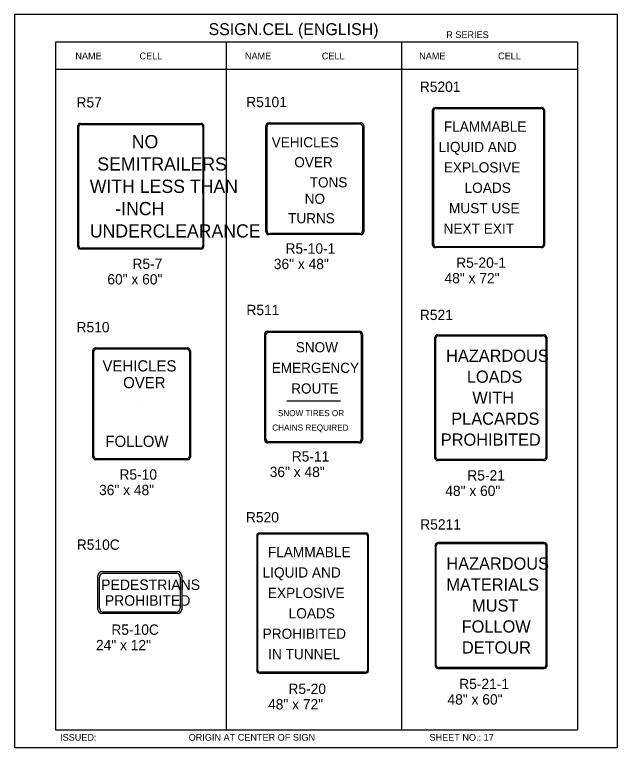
# Model space of a CAD drawing. Extents: x -5299 to 22597, y -19549 to -1808.
# Drawn here: x -2003 to -1302, y -5466 to -4614 of the extents above; entities that cross this region are included whole.
import ezdxf

# ---------------------------------------------------------------- set-up
doc = ezdxf.new("R2010")
doc.units = 0
for name, color, linetype in [('Level 1', 7, 'Continuous'), ('Level 2', 7, 'Continuous'), ('Level 3', 7, 'Continuous'), ('Level 63', 7, 'Continuous')]:
    doc.layers.add(name, color=color, linetype=linetype)

msp = doc.modelspace()

# ---------------------------------------------------------------- linework, layer by layer
at = {"layer": 'Level 1'}
for p, q in [((-1348.64, -4645.77), (-1955.66, -4645.77)), ((-1955.66, -4645.77), (-1955.66, -5445.77)), ((-1757.08, -4645.77), (-1757.08, -5445.77)), ((-1553.37, -4645.77), (-1553.37, -5445.77)), ((-1348.64, -4645.77), (-1348.64, -5445.77)), ((-1348.64, -4677.44), (-1955.66, -4677.44)), ((-1515.75, -4881.02), (-1515.75, -4725.23)), ((-1512.74, -4722.72), (-1391.13, -4722.72)), ((-1388.12, -4725.23), (-1388.12, -4881.02)), ((-1928.53, -4882.6), (-1928.53, -4743.89)), ((-1925.82, -4741.18), (-1787.11, -4741.18)), ((-1784.4, -4743.89), (-1784.4, -4882.6)), ((-1709.55, -4865.32), (-1709.55, -4743.71)), ((-1706.04, -4740.7), (-1602.08, -4740.7)), ((-1598.57, -4743.71), (-1598.57, -4865.32)), ((-1654.06, -4804.51), (-1654.06, -4804.51)), ((-1451.94, -4803.12), (-1451.94, -4803.12)), ((-1856.47, -4813.24), (-1856.47, -4813.24)), ((-1602.08, -4868.33), (-1706.04, -4868.33)), ((-1391.13, -4883.53), (-1512.74, -4883.53)), ((-1787.11, -4885.3), (-1925.82, -4885.3)), ((-1710.93, -5107.61), (-1710.93, -4986)), ((-1707.42, -4982.99), (-1603.46, -4982.99)), ((-1599.95, -4986), (-1599.95, -5107.61)), ((-1513.11, -5128.53), (-1513.11, -4989.81)), ((-1510.1, -4987.11), (-1388.48, -4987.11)), ((-1385.48, -4989.81), (-1385.48, -5128.53)), ((-1907.43, -5002.5), (-1803.47, -5002.5)), ((-1910.94, -5127.12), (-1910.94, -5005.51)), ((-1799.96, -5005.51), (-1799.96, -5127.12)), ((-1655.44, -5046.81), (-1655.44, -5046.81)), ((-1686.71, -5062.76), (-1624.17, -5062.76)), ((-1449.29, -5059.17), (-1449.29, -5059.17)), ((-1855.45, -5066.31), (-1855.45, -5066.31)), ((-1603.46, -5110.62), (-1707.42, -5110.62)), ((-1803.47, -5130.13), (-1907.43, -5130.13)), ((-1388.48, -5131.23), (-1510.1, -5131.23)), ((-1720.36, -5376.04), (-1720.36, -5220.25)), ((-1717.35, -5217.74), (-1595.74, -5217.74)), ((-1592.73, -5220.25), (-1592.73, -5376.04)), ((-1512.76, -5370.29), (-1512.76, -5231.58)), ((-1509.75, -5228.87), (-1388.14, -5228.87)), ((-1385.13, -5231.58), (-1385.13, -5370.29)), ((-1900.07, -5263.36), (-1815.18, -5263.36)), ((-1904.58, -5304), (-1904.58, -5267.88)), ((-1810.67, -5267.88), (-1810.67, -5304)), ((-1857.62, -5285.94), (-1857.62, -5285.94)), ((-1656.55, -5298.15), (-1656.55, -5298.15)), ((-1448.95, -5300.94), (-1448.95, -5300.94)), ((-1815.18, -5308.51), (-1900.07, -5308.51)), ((-1388.14, -5373), (-1509.75, -5373)), ((-1595.74, -5378.55), (-1717.35, -5378.55)), ((-1955.66, -5445.77), (-1348.64, -5445.77))]:
    msp.add_line(p, q, dxfattribs=at)
for centre, start, end in [((-1925.82, -4743.89), 90, 180), ((-1787.11, -4743.89), 0, 90), ((-1925.82, -4882.6), 180, 270), ((-1787.11, -4882.6), 270, 0)]:
    msp.add_arc(centre, 2.71, start, end, dxfattribs=at)
for centre, major_axis, ratio, start_param, end_param in [((-1512.74, -4725.23), (-3.01, 0), 0.83475, 4.712389, 6.283185), ((-1391.13, -4725.23), (-3.01, 0), 0.83475, 3.141593, 4.712389), ((-1706.04, -4743.71), (-3.51, 0), 0.857082, 4.712389, 6.283185), ((-1602.08, -4743.71), (-3.51, 0), 0.857082, 3.141593, 4.712389), ((-1706.04, -4865.32), (3.51, 0), 0.857082, 3.141593, 4.712389), ((-1602.08, -4865.32), (3.51, 0), 0.857082, 4.712389, 6.283185), ((-1512.74, -4881.02), (3.01, 0), 0.83475, 3.141593, 4.712389), ((-1391.13, -4881.02), (3.01, 0), 0.83475, 4.712389, 6.283185), ((-1707.42, -4986), (-3.51, 0), 0.857082, 4.712389, 6.283185), ((-1603.46, -4986), (-3.51, 0), 0.857082, 3.141593, 4.712389), ((-1510.1, -4989.81), (3.01, 0), 0.9, 1.570796, 3.141593), ((-1388.48, -4989.81), (-3.01, 0), 0.9, 3.141593, 4.712389), ((-1907.43, -5005.51), (-3.51, 0), 0.857082, 4.712389, 6.283185), ((-1803.47, -5005.51), (-3.51, 0), 0.857082, 3.141593, 4.712389), ((-1707.42, -5107.61), (3.51, 0), 0.857082, 3.141593, 4.712389), ((-1603.46, -5107.61), (3.51, 0), 0.857082, 4.712389, 6.283185), ((-1907.43, -5127.12), (3.51, 0), 0.857082, 3.141593, 4.712389), ((-1803.47, -5127.12), (3.51, 0), 0.857082, 4.712389, 6.283185), ((-1510.1, -5128.53), (3.01, 0), 0.9, 3.141593, 4.712389), ((-1388.48, -5128.53), (3.01, 0), 0.9, 4.712389, 6.283185), ((-1717.35, -5220.25), (-3.01, 0), 0.83475, 4.712389, 6.283185), ((-1595.74, -5220.25), (-3.01, 0), 0.83475, 3.141593, 4.712389), ((-1509.75, -5231.58), (-3.01, 0), 0.9, 4.712389, 6.283185), ((-1388.14, -5231.58), (-3.01, 0), 0.9, 3.141593, 4.712389), ((-1900.07, -5267.88), (-4.51, 0), 0.999998, 4.712389, 6.283185), ((-1815.18, -5267.88), (-4.51, 0), 0.999998, 3.141593, 4.712389), ((-1900.07, -5304), (4.51, 0), 0.999998, 3.141593, 4.712389), ((-1815.18, -5304), (4.51, 0), 0.999998, 4.712389, 6.283185), ((-1717.35, -5376.04), (3.01, 0), 0.83475, 3.141593, 4.712389), ((-1595.74, -5376.04), (3.01, 0), 0.83475, 4.712389, 6.283185), ((-1509.75, -5370.29), (3.01, 0), 0.9, 3.141593, 4.712389), ((-1388.14, -5370.29), (3.01, 0), 0.9, 4.712389, 6.283185)]:
    msp.add_ellipse(centre, major_axis=major_axis, ratio=ratio, start_param=start_param, end_param=end_param, dxfattribs=at)
at = {"layer": 'Level 3'}
for p, q in [((-1513.71, -4721.71), (-1390.17, -4721.71)), ((-1516.96, -4881.83), (-1516.96, -4724.43)), ((-1386.91, -4724.43), (-1386.91, -4881.83)), ((-1929.61, -4883.46), (-1929.61, -4743.02)), ((-1926.69, -4740.09), (-1786.24, -4740.09)), ((-1783.32, -4743.02), (-1783.32, -4883.46)), ((-1710.96, -4866.28), (-1710.96, -4742.74)), ((-1707.17, -4739.49), (-1600.96, -4739.49)), ((-1597.17, -4742.74), (-1597.17, -4866.28)), ((-1600.96, -4869.53), (-1707.17, -4869.53)), ((-1786.24, -4886.39), (-1926.69, -4886.39)), ((-1390.17, -4884.54), (-1513.71, -4884.54)), ((-1712.34, -5108.58), (-1712.34, -4985.04)), ((-1708.55, -4981.79), (-1602.34, -4981.79)), ((-1598.54, -4985.04), (-1598.54, -5108.58)), ((-1511.06, -4986.02), (-1387.52, -4986.02)), ((-1514.31, -5129.39), (-1514.31, -4988.95)), ((-1384.27, -4988.95), (-1384.27, -5129.39)), ((-1908.56, -5001.29), (-1802.35, -5001.29)), ((-1912.35, -5128.08), (-1912.35, -5004.54)), ((-1798.56, -5004.54), (-1798.56, -5128.08)), ((-1602.34, -5111.83), (-1708.55, -5111.83)), ((-1802.35, -5131.33), (-1908.56, -5131.33)), ((-1387.52, -5132.32), (-1511.06, -5132.32)), ((-1721.57, -5219.44), (-1721.57, -5376.85)), ((-1594.78, -5216.73), (-1718.32, -5216.73)), ((-1591.52, -5376.85), (-1591.52, -5219.44)), ((-1513.97, -5230.71), (-1513.97, -5371.16)), ((-1387.18, -5227.79), (-1510.72, -5227.79)), ((-1383.93, -5371.16), (-1383.93, -5230.71)), ((-1906.39, -5305.44), (-1906.39, -5266.43)), ((-1901.51, -5261.55), (-1813.73, -5261.55)), ((-1808.86, -5266.43), (-1808.86, -5305.44)), ((-1813.73, -5310.32), (-1901.51, -5310.32)), ((-1510.72, -5374.09), (-1387.18, -5374.09)), ((-1718.32, -5379.56), (-1594.78, -5379.56))]:
    msp.add_line(p, q, dxfattribs=at)
for centre, start, end in [((-1926.69, -4743.02), 90, 180), ((-1786.24, -4743.02), 0, 90), ((-1926.69, -4883.46), 180, 270), ((-1786.24, -4883.46), 270, 0)]:
    msp.add_arc(centre, 2.93, start, end, dxfattribs=at)
for centre, major_axis, ratio, start_param, end_param in [((-1513.71, -4724.43), (-3.25, 0), 0.83475, 4.712389, 6.283185), ((-1390.17, -4724.43), (-3.25, 0), 0.83475, 3.141593, 4.712389), ((-1707.17, -4742.74), (-3.79, 0), 0.857082, 4.712389, 6.283185), ((-1600.96, -4742.74), (-3.79, 0), 0.857082, 3.141593, 4.712389), ((-1707.17, -4866.28), (3.79, 0), 0.857082, 3.141593, 4.712389), ((-1600.96, -4866.28), (3.79, 0), 0.857082, 4.712389, 6.283185), ((-1513.71, -4881.83), (3.25, 0), 0.83475, 3.141593, 4.712389), ((-1390.17, -4881.83), (3.25, 0), 0.83475, 4.712389, 6.283185), ((-1708.55, -4985.04), (-3.79, 0), 0.857082, 4.712389, 6.283185), ((-1602.34, -4985.04), (-3.79, 0), 0.857082, 3.141593, 4.712389), ((-1511.06, -4988.95), (3.25, 0), 0.9, 1.570796, 3.141593), ((-1387.52, -4988.95), (-3.25, 0), 0.9, 3.141593, 4.712389), ((-1908.56, -5004.54), (-3.79, 0), 0.857082, 4.712389, 6.283185), ((-1802.35, -5004.54), (-3.79, 0), 0.857082, 3.141593, 4.712389), ((-1708.55, -5108.58), (3.79, 0), 0.857082, 3.141593, 4.712389), ((-1602.34, -5108.58), (3.79, 0), 0.857082, 4.712389, 6.283185), ((-1908.56, -5128.08), (3.79, 0), 0.857082, 3.141593, 4.712389), ((-1802.35, -5128.08), (3.79, 0), 0.857082, 4.712389, 6.283185), ((-1511.06, -5129.39), (3.25, 0), 0.9, 3.141593, 4.712389), ((-1387.52, -5129.39), (3.25, 0), 0.9, 4.712389, 6.283185), ((-1718.32, -5219.44), (-3.25, 0), 0.83475, 4.712389, 6.283185), ((-1594.78, -5219.44), (-3.25, 0), 0.83475, 3.141593, 4.712389), ((-1510.72, -5230.71), (-3.25, 0), 0.9, 4.712389, 6.283185), ((-1387.18, -5230.71), (-3.25, 0), 0.9, 3.141593, 4.712389), ((-1901.51, -5266.43), (-4.88, 0), 0.999998, 4.712389, 6.283185), ((-1813.73, -5266.43), (-4.88, 0), 0.999998, 3.141593, 4.712389), ((-1901.51, -5305.44), (4.88, 0), 0.999998, 3.141593, 4.712389), ((-1813.73, -5305.44), (4.88, 0), 0.999998, 4.712389, 6.283185), ((-1718.32, -5376.85), (3.25, 0), 0.83475, 3.141593, 4.712389), ((-1594.78, -5376.85), (3.25, 0), 0.83475, 4.712389, 6.283185), ((-1510.72, -5371.16), (3.25, 0), 0.9, 3.141593, 4.712389), ((-1387.18, -5371.16), (3.25, 0), 0.9, 4.712389, 6.283185)]:
    msp.add_ellipse(centre, major_axis=major_axis, ratio=ratio, start_param=start_param, end_param=end_param, dxfattribs=at)
at = {"layer": 'Level 63'}
msp.add_lwpolyline([(-2003.17, -5465.96), (-1302.12, -5465.96), (-1302.12, -4613.58), (-2003.17, -4613.58)], close=True, dxfattribs=at)

# ---------------------------------------------------------------- texts
at = {"layer": 'Level 1'}
for s, height, p in [('FLAMMABLE', 11.873, (-1504.01, -4749.7)), ('NO', 15.361, (-1866.95, -4768.99)), ('VEHICLES', 11.785, (-1704.19, -4767.94)), ('LIQUID AND', 11.873, (-1510.11, -4773.44)), ('SEMITRAILERS', 15.3612, (-1907.02, -4794.95)), ('OVER', 11.785, (-1677.9, -4791.1)), ('EXPLOSIVE', 11.873, (-1504.01, -4797.19)), ('WITH LESS THAN', 15.3612, (-1915.77, -4820.92)), ('TONS', 11.785, (-1659.93, -4814.56)), ('LOADS', 11.873, (-1479.82, -4820.94)), ('NO', 11.785, (-1665.82, -4833.65)), (' -INCH', 15.361, (-1891.79, -4846.89)), ('MUST USE', 11.873, (-1497.96, -4844.68)), ('TURNS', 11.785, (-1685.02, -4856.27)), ('UNDERCLEARANCE', 15.3612, (-1915.73, -4872.86)), ('NEXT EXIT', 11.873, (-1504.3, -4868.43)), ('SNOW', 11.785, (-1676.14, -5006.37)), ('HAZARDOUS', 14.223, (-1501.37, -5017.52)), ('VEHICLES', 13.004, (-1901, -5028.65)), ('EMERGENCY', 11.785, (-1704.14, -5030.35)), ('LOADS', 14.223, (-1477.18, -5041.9)), ('OVER', 13.004, (-1876.96, -5048.16)), ('ROUTE', 11.785, (-1681.47, -5054.32)), ('WITH', 14.223, (-1470.84, -5066.28)), ('SNOW TIRES OR', 7.1116, (-1697, -5080.65)), ('PLACARDS', 14.223, (-1495.32, -5090.66)), ('CHAINS REQUIRED', 7.1116, (-1703.58, -5097.51)), ('FOLLOW', 13.004, (-1897.63, -5116.44)), ('PROHIBITED', 14.223, (-1507.46, -5115.05)), ('FLAMMABLE', 11.873, (-1708.62, -5244.72)), ('HAZARDOUS', 14.223, (-1501.03, -5259.28)), ('LIQUID AND', 11.873, (-1714.72, -5268.46)), ('PEDESTRIANS', 12.1914, (-1902.54, -5282.89)), ('MATERIALS', 14.223, (-1501.03, -5283.66)), ('EXPLOSIVE', 11.873, (-1708.62, -5292.21)), ('PROHIBITED', 12.191, (-1898.34, -5301.18)), ('MUST', 14.223, (-1471.07, -5308.05)), ('LOADS', 11.873, (-1684.43, -5315.95)), ('FOLLOW', 14.223, (-1483.22, -5332.43)), ('PROHIBITED', 11.873, (-1714.72, -5339.7)), ('DETOUR', 14.223, (-1482.93, -5356.81)), ('IN TUNNEL', 11.873, (-1708.33, -5363.44))]:
    msp.add_text(s, height=height, dxfattribs=at).set_placement(p)
at = {"layer": 'Level 2'}
for s, p in [('R5201', (-1531.87, -4703.4)), ('R57', (-1931.2, -4721.58)), ('R5101', (-1733.8, -4721.19)), ('R5-10-1', (-1688.14, -4891.61)), ('R5-7', (-1866.13, -4909.44)), ('36" x 48"', (-1701.75, -4909.61)), ('R5-20-1', (-1489.56, -4908.1)), ('60" x 60"', (-1895.36, -4927.44)), ('48" x 72"', (-1503.16, -4926.1)), ('R511', (-1733.6, -4963.16)), ('R521', (-1531.83, -4968.86)), ('R510', (-1931.18, -4983.15)), ('R5-11', (-1680.9, -5133.52)), ('36" x 48"', (-1706.5, -5151.52)), ('R5-10', (-1881.27, -5154.55)), ('R5-21', (-1476.68, -5155.53)), ('36" x 48"', (-1904.98, -5172.55)), ('48" x 60"', (-1502.29, -5173.53)), ('R520', (-1734.12, -5204.23)), ('R5211', (-1531.41, -5212.61)), ('R510C', (-1930.9, -5236.16)), ('R5-10C', (-1890.67, -5334.99)), ('24" x 12"', (-1908.58, -5352.99)), ('R5-21-1', (-1486.07, -5398.17)), ('R5-20', (-1684.69, -5403.86)), ('48" x 60"', (-1499.68, -5416.17)), ('48" x 72"', (-1708.41, -5421.86))]:
    msp.add_text(s, height=12, dxfattribs=at).set_placement(p)
at = {"layer": 'Level 3'}
for s, height, p in [('SSIGN.CEL (ENGLISH)', 13.8566, (-1777.59, -4637.38)), ('R SERIES', 7.918, (-1501.14, -4640.82)), ('NAME', 7.918, (-1932.53, -4665.6)), ('CELL', 7.918, (-1857.93, -4665.6)), ('NAME', 7.918, (-1735.27, -4665.6)), ('CELL', 7.918, (-1645.85, -4665.6)), ('NAME', 7.918, (-1532.63, -4665.6)), ('CELL', 7.918, (-1440.83, -4665.6)), ('ISSUED:', 7.918, (-1950.3, -5458.26)), ('ORIGIN AT CENTER OF SIGN', 7.9181, (-1800.76, -5458.26)), ('SHEET NO.: 17', 7.918, (-1520.61, -5458.26))]:
    msp.add_text(s, height=height, dxfattribs=at).set_placement(p)

doc.saveas('drawing.dxf')
